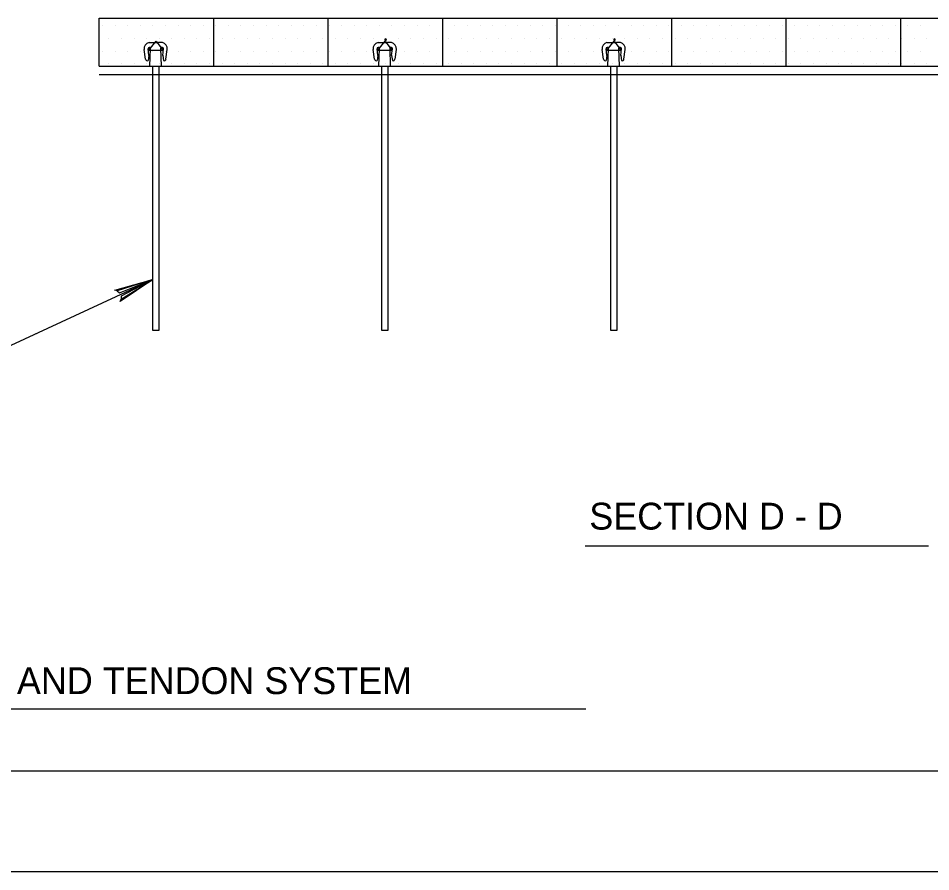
# Model space of a CAD drawing. Extents: x 638850 to 644908, y 297188 to 298900.
# Drawn here: x 641452.2 to 641574.6, y 298069.2 to 298183.7 of the extents above; entities that cross this region are included whole.
import ezdxf

# ---------------------------------------------------------------- set-up
doc = ezdxf.new("R2010")
doc.units = 0
for name, color, linetype in [('1', 7, 'Continuous'), ('10', 7, 'Continuous'), ('18', 7, 'Continuous'), ('2', 7, 'Continuous'), ('4', 7, 'Continuous'), ('5', 7, 'Continuous'), ('7', 7, 'Continuous'), ('8', 7, 'Continuous'), ('9', 7, 'Continuous')]:
    doc.layers.add(name, color=color, linetype=linetype)

msp = doc.modelspace()

# ---------------------------------------------------------------- linework, layer by layer
at = {"layer": '1'}
for p, q in [((642137.49, 298082.7), (641219.49, 298082.7)), ((642150.99, 298069.2), (641178.99, 298069.2))]:
    msp.add_line(p, q, dxfattribs=at)
at = {"layer": '10'}
for p, q in [((641463.48, 298182.65), (641463.48, 298182.65)), ((641465.17, 298182.65), (641465.17, 298182.65)), ((641466.86, 298182.65), (641466.86, 298182.65)), ((641468.54, 298182.65), (641468.54, 298182.65)), ((641470.23, 298182.65), (641470.23, 298182.65)), ((641471.92, 298182.65), (641471.92, 298182.65)), ((641473.61, 298182.65), (641473.61, 298182.65)), ((641475.29, 298182.65), (641475.29, 298182.65)), ((641476.98, 298182.65), (641476.98, 298182.65)), ((641478.67, 298182.65), (641478.67, 298182.65)), ((641480.36, 298182.65), (641480.36, 298182.65)), ((641482.04, 298182.65), (641482.04, 298182.65)), ((641483.73, 298182.65), (641483.73, 298182.65)), ((641485.42, 298182.65), (641485.42, 298182.65)), ((641487.11, 298182.65), (641487.11, 298182.65)), ((641488.79, 298182.65), (641488.79, 298182.65)), ((641490.48, 298182.65), (641490.48, 298182.65)), ((641492.17, 298182.65), (641492.17, 298182.65)), ((641493.86, 298182.65), (641493.86, 298182.65)), ((641495.54, 298182.65), (641495.54, 298182.65)), ((641497.23, 298182.65), (641497.23, 298182.65)), ((641498.92, 298182.65), (641498.92, 298182.65)), ((641500.61, 298182.65), (641500.61, 298182.65)), ((641502.29, 298182.65), (641502.29, 298182.65)), ((641503.98, 298182.65), (641503.98, 298182.65)), ((641505.67, 298182.65), (641505.67, 298182.65)), ((641507.36, 298182.65), (641507.36, 298182.65)), ((641509.04, 298182.65), (641509.04, 298182.65)), ((641510.73, 298182.65), (641510.73, 298182.65)), ((641512.42, 298182.65), (641512.42, 298182.65)), ((641514.11, 298182.65), (641514.11, 298182.65)), ((641515.79, 298182.65), (641515.79, 298182.65)), ((641517.48, 298182.65), (641517.48, 298182.65)), ((641519.17, 298182.65), (641519.17, 298182.65)), ((641520.86, 298182.65), (641520.86, 298182.65)), ((641522.54, 298182.65), (641522.54, 298182.65)), ((641524.23, 298182.65), (641524.23, 298182.65)), ((641525.92, 298182.65), (641525.92, 298182.65)), ((641527.61, 298182.65), (641527.61, 298182.65)), ((641529.29, 298182.65), (641529.29, 298182.65)), ((641530.98, 298182.65), (641530.98, 298182.65)), ((641532.67, 298182.65), (641532.67, 298182.65)), ((641534.36, 298182.65), (641534.36, 298182.65)), ((641536.04, 298182.65), (641536.04, 298182.65)), ((641537.73, 298182.65), (641537.73, 298182.65)), ((641539.42, 298182.65), (641539.42, 298182.65)), ((641541.11, 298182.65), (641541.11, 298182.65)), ((641542.79, 298182.65), (641542.79, 298182.65)), ((641544.48, 298182.65), (641544.48, 298182.65)), ((641546.17, 298182.65), (641546.17, 298182.65)), ((641547.86, 298182.65), (641547.86, 298182.65)), ((641549.54, 298182.65), (641549.54, 298182.65)), ((641551.23, 298182.65), (641551.23, 298182.65)), ((641552.92, 298182.65), (641552.92, 298182.65)), ((641554.61, 298182.65), (641554.61, 298182.65)), ((641556.29, 298182.65), (641556.29, 298182.65)), ((641557.98, 298182.65), (641557.98, 298182.65)), ((641559.67, 298182.65), (641559.67, 298182.65)), ((641561.36, 298182.65), (641561.36, 298182.65)), ((641563.04, 298182.65), (641563.04, 298182.65)), ((641564.73, 298182.65), (641564.73, 298182.65)), ((641566.42, 298182.65), (641566.42, 298182.65)), ((641568.11, 298182.65), (641568.11, 298182.65)), ((641569.79, 298182.65), (641569.79, 298182.65)), ((641571.48, 298182.65), (641571.48, 298182.65)), ((641573.17, 298182.65), (641573.17, 298182.65)), ((641464.32, 298180.96), (641464.32, 298180.96)), ((641466.01, 298180.96), (641466.01, 298180.96)), ((641467.7, 298180.96), (641467.7, 298180.96)), ((641469.39, 298180.96), (641469.39, 298180.96)), ((641471.07, 298180.96), (641471.07, 298180.96)), ((641472.76, 298180.96), (641472.76, 298180.96)), ((641474.45, 298180.96), (641474.45, 298180.96)), ((641476.14, 298180.96), (641476.14, 298180.96)), ((641477.82, 298180.96), (641477.82, 298180.96)), ((641479.51, 298180.96), (641479.51, 298180.96)), ((641481.2, 298180.96), (641481.2, 298180.96)), ((641482.89, 298180.96), (641482.89, 298180.96)), ((641484.57, 298180.96), (641484.57, 298180.96)), ((641486.26, 298180.96), (641486.26, 298180.96)), ((641487.95, 298180.96), (641487.95, 298180.96)), ((641489.64, 298180.96), (641489.64, 298180.96)), ((641491.32, 298180.96), (641491.32, 298180.96)), ((641493.01, 298180.96), (641493.01, 298180.96)), ((641494.7, 298180.96), (641494.7, 298180.96)), ((641496.39, 298180.96), (641496.39, 298180.96)), ((641498.07, 298180.96), (641498.07, 298180.96)), ((641499.76, 298180.96), (641499.76, 298180.96)), ((641501.45, 298180.96), (641501.45, 298180.96)), ((641503.14, 298180.96), (641503.14, 298180.96)), ((641504.82, 298180.96), (641504.82, 298180.96)), ((641506.51, 298180.96), (641506.51, 298180.96)), ((641508.2, 298180.96), (641508.2, 298180.96)), ((641509.89, 298180.96), (641509.89, 298180.96)), ((641511.57, 298180.96), (641511.57, 298180.96)), ((641513.26, 298180.96), (641513.26, 298180.96)), ((641514.95, 298180.96), (641514.95, 298180.96)), ((641516.64, 298180.96), (641516.64, 298180.96)), ((641518.32, 298180.96), (641518.32, 298180.96)), ((641520.01, 298180.96), (641520.01, 298180.96)), ((641521.7, 298180.96), (641521.7, 298180.96)), ((641523.39, 298180.96), (641523.39, 298180.96)), ((641525.07, 298180.96), (641525.07, 298180.96)), ((641526.76, 298180.96), (641526.76, 298180.96)), ((641528.45, 298180.96), (641528.45, 298180.96)), ((641530.14, 298180.96), (641530.14, 298180.96)), ((641531.82, 298180.96), (641531.82, 298180.96)), ((641533.51, 298180.96), (641533.51, 298180.96)), ((641535.2, 298180.96), (641535.2, 298180.96)), ((641536.89, 298180.96), (641536.89, 298180.96)), ((641538.57, 298180.96), (641538.57, 298180.96)), ((641540.26, 298180.96), (641540.26, 298180.96)), ((641541.95, 298180.96), (641541.95, 298180.96)), ((641543.64, 298180.96), (641543.64, 298180.96)), ((641545.32, 298180.96), (641545.32, 298180.96)), ((641547.01, 298180.96), (641547.01, 298180.96)), ((641548.7, 298180.96), (641548.7, 298180.96)), ((641550.39, 298180.96), (641550.39, 298180.96)), ((641552.07, 298180.96), (641552.07, 298180.96)), ((641553.76, 298180.96), (641553.76, 298180.96)), ((641555.45, 298180.96), (641555.45, 298180.96)), ((641557.14, 298180.96), (641557.14, 298180.96)), ((641558.82, 298180.96), (641558.82, 298180.96)), ((641560.51, 298180.96), (641560.51, 298180.96)), ((641562.2, 298180.96), (641562.2, 298180.96)), ((641563.89, 298180.96), (641563.89, 298180.96)), ((641565.57, 298180.96), (641565.57, 298180.96)), ((641567.26, 298180.96), (641567.26, 298180.96)), ((641568.95, 298180.96), (641568.95, 298180.96)), ((641570.64, 298180.96), (641570.64, 298180.96)), ((641572.32, 298180.96), (641572.32, 298180.96)), ((641574.01, 298180.96), (641574.01, 298180.96)), ((641463.48, 298179.27), (641463.48, 298179.27)), ((641465.17, 298179.27), (641465.17, 298179.27)), ((641466.86, 298179.27), (641466.86, 298179.27)), ((641468.54, 298179.27), (641468.54, 298179.27)), ((641470.23, 298179.27), (641470.23, 298179.27)), ((641471.92, 298179.27), (641471.92, 298179.27)), ((641473.61, 298179.27), (641473.61, 298179.27)), ((641475.29, 298179.27), (641475.29, 298179.27)), ((641476.98, 298179.27), (641476.98, 298179.27)), ((641478.67, 298179.27), (641478.67, 298179.27)), ((641480.36, 298179.27), (641480.36, 298179.27)), ((641482.04, 298179.27), (641482.04, 298179.27)), ((641483.73, 298179.27), (641483.73, 298179.27)), ((641485.42, 298179.27), (641485.42, 298179.27)), ((641487.11, 298179.27), (641487.11, 298179.27)), ((641488.79, 298179.27), (641488.79, 298179.27)), ((641490.48, 298179.27), (641490.48, 298179.27)), ((641492.17, 298179.27), (641492.17, 298179.27)), ((641493.86, 298179.27), (641493.86, 298179.27)), ((641495.54, 298179.27), (641495.54, 298179.27)), ((641497.23, 298179.27), (641497.23, 298179.27)), ((641498.92, 298179.27), (641498.92, 298179.27)), ((641500.61, 298179.27), (641500.61, 298179.27)), ((641502.29, 298179.27), (641502.29, 298179.27)), ((641503.98, 298179.27), (641503.98, 298179.27)), ((641505.67, 298179.27), (641505.67, 298179.27)), ((641507.36, 298179.27), (641507.36, 298179.27)), ((641509.04, 298179.27), (641509.04, 298179.27)), ((641510.73, 298179.27), (641510.73, 298179.27)), ((641512.42, 298179.27), (641512.42, 298179.27)), ((641514.11, 298179.27), (641514.11, 298179.27)), ((641515.79, 298179.27), (641515.79, 298179.27)), ((641517.48, 298179.27), (641517.48, 298179.27)), ((641519.17, 298179.27), (641519.17, 298179.27)), ((641520.86, 298179.27), (641520.86, 298179.27)), ((641522.54, 298179.27), (641522.54, 298179.27)), ((641524.23, 298179.27), (641524.23, 298179.27)), ((641525.92, 298179.27), (641525.92, 298179.27)), ((641527.61, 298179.27), (641527.61, 298179.27)), ((641529.29, 298179.27), (641529.29, 298179.27)), ((641530.98, 298179.27), (641530.98, 298179.27)), ((641532.67, 298179.27), (641532.67, 298179.27)), ((641534.36, 298179.27), (641534.36, 298179.27)), ((641536.04, 298179.27), (641536.04, 298179.27)), ((641537.73, 298179.27), (641537.73, 298179.27)), ((641539.42, 298179.27), (641539.42, 298179.27)), ((641541.11, 298179.27), (641541.11, 298179.27)), ((641542.79, 298179.27), (641542.79, 298179.27)), ((641544.48, 298179.27), (641544.48, 298179.27)), ((641546.17, 298179.27), (641546.17, 298179.27)), ((641547.86, 298179.27), (641547.86, 298179.27)), ((641549.54, 298179.27), (641549.54, 298179.27)), ((641551.23, 298179.27), (641551.23, 298179.27)), ((641552.92, 298179.27), (641552.92, 298179.27)), ((641554.61, 298179.27), (641554.61, 298179.27)), ((641556.29, 298179.27), (641556.29, 298179.27)), ((641557.98, 298179.27), (641557.98, 298179.27)), ((641559.67, 298179.27), (641559.67, 298179.27)), ((641561.36, 298179.27), (641561.36, 298179.27)), ((641563.04, 298179.27), (641563.04, 298179.27)), ((641564.73, 298179.27), (641564.73, 298179.27)), ((641566.42, 298179.27), (641566.42, 298179.27)), ((641568.11, 298179.27), (641568.11, 298179.27)), ((641569.79, 298179.27), (641569.79, 298179.27)), ((641571.48, 298179.27), (641571.48, 298179.27)), ((641573.17, 298179.27), (641573.17, 298179.27)), ((641464.32, 298177.59), (641464.32, 298177.59)), ((641466.01, 298177.59), (641466.01, 298177.59)), ((641467.7, 298177.59), (641467.7, 298177.59)), ((641469.39, 298177.59), (641469.39, 298177.59)), ((641471.07, 298177.59), (641471.07, 298177.59)), ((641472.76, 298177.59), (641472.76, 298177.59)), ((641474.45, 298177.59), (641474.45, 298177.59)), ((641476.14, 298177.59), (641476.14, 298177.59)), ((641477.82, 298177.59), (641477.82, 298177.59)), ((641479.51, 298177.59), (641479.51, 298177.59)), ((641481.2, 298177.59), (641481.2, 298177.59)), ((641482.89, 298177.59), (641482.89, 298177.59)), ((641484.57, 298177.59), (641484.57, 298177.59)), ((641486.26, 298177.59), (641486.26, 298177.59)), ((641487.95, 298177.59), (641487.95, 298177.59)), ((641489.64, 298177.59), (641489.64, 298177.59)), ((641491.32, 298177.59), (641491.32, 298177.59)), ((641493.01, 298177.59), (641493.01, 298177.59)), ((641494.7, 298177.59), (641494.7, 298177.59)), ((641496.39, 298177.59), (641496.39, 298177.59)), ((641498.07, 298177.59), (641498.07, 298177.59)), ((641499.76, 298177.59), (641499.76, 298177.59)), ((641501.45, 298177.59), (641501.45, 298177.59)), ((641503.14, 298177.59), (641503.14, 298177.59)), ((641504.82, 298177.59), (641504.82, 298177.59)), ((641506.51, 298177.59), (641506.51, 298177.59)), ((641508.2, 298177.59), (641508.2, 298177.59)), ((641509.89, 298177.59), (641509.89, 298177.59)), ((641511.57, 298177.59), (641511.57, 298177.59)), ((641513.26, 298177.59), (641513.26, 298177.59)), ((641514.95, 298177.59), (641514.95, 298177.59)), ((641516.64, 298177.59), (641516.64, 298177.59)), ((641518.32, 298177.59), (641518.32, 298177.59)), ((641520.01, 298177.59), (641520.01, 298177.59)), ((641521.7, 298177.59), (641521.7, 298177.59)), ((641523.39, 298177.59), (641523.39, 298177.59)), ((641525.07, 298177.59), (641525.07, 298177.59)), ((641526.76, 298177.59), (641526.76, 298177.59)), ((641528.45, 298177.59), (641528.45, 298177.59)), ((641530.14, 298177.59), (641530.14, 298177.59)), ((641531.82, 298177.59), (641531.82, 298177.59)), ((641533.51, 298177.59), (641533.51, 298177.59)), ((641535.2, 298177.59), (641535.2, 298177.59)), ((641536.89, 298177.59), (641536.89, 298177.59)), ((641538.57, 298177.59), (641538.57, 298177.59)), ((641540.26, 298177.59), (641540.26, 298177.59)), ((641541.95, 298177.59), (641541.95, 298177.59)), ((641543.64, 298177.59), (641543.64, 298177.59)), ((641545.32, 298177.59), (641545.32, 298177.59)), ((641547.01, 298177.59), (641547.01, 298177.59)), ((641548.7, 298177.59), (641548.7, 298177.59)), ((641550.39, 298177.59), (641550.39, 298177.59)), ((641552.07, 298177.59), (641552.07, 298177.59)), ((641553.76, 298177.59), (641553.76, 298177.59)), ((641555.45, 298177.59), (641555.45, 298177.59)), ((641557.14, 298177.59), (641557.14, 298177.59)), ((641558.82, 298177.59), (641558.82, 298177.59)), ((641560.51, 298177.59), (641560.51, 298177.59)), ((641562.2, 298177.59), (641562.2, 298177.59)), ((641563.89, 298177.59), (641563.89, 298177.59)), ((641565.57, 298177.59), (641565.57, 298177.59)), ((641567.26, 298177.59), (641567.26, 298177.59)), ((641568.95, 298177.59), (641568.95, 298177.59)), ((641570.64, 298177.59), (641570.64, 298177.59)), ((641572.32, 298177.59), (641572.32, 298177.59)), ((641574.01, 298177.59), (641574.01, 298177.59))]:
    msp.add_line(p, q, dxfattribs=at)
at = {"layer": '18'}
msp.add_lwpolyline([(641465.44, 298147.12), (641465.76, 298146.87), (641470.22, 298148.65), (641465.44, 298147.12), (641465.12, 298147.21), (641470.22, 298148.65), (641465.98, 298146.41), (641465.97, 298146.02), (641470.22, 298148.65), (641465.82, 298145.69), (641465.97, 298146.02)], dxfattribs=at)
at = {"layer": '2'}
for p, q in [((641463.03, 298183.68), (641647.33, 298183.68)), ((641463.03, 298177.24), (641463.03, 298183.68)), ((641478.39, 298177.24), (641478.39, 298183.68)), ((641493.75, 298177.24), (641493.75, 298183.68)), ((641509.11, 298177.24), (641509.11, 298183.68)), ((641524.46, 298177.24), (641524.46, 298183.68)), ((641539.82, 298177.24), (641539.82, 298183.68)), ((641555.18, 298177.24), (641555.18, 298183.68)), ((641570.54, 298177.24), (641570.54, 298183.68)), ((641463.03, 298177.24), (641647.33, 298177.24))]:
    msp.add_line(p, q, dxfattribs=at)
at = {"layer": '4'}
for p, q in [((641528.22, 298112.94), (641574.26, 298112.94)), ((641390.78, 298091.07), (641528.3, 298091.07))]:
    msp.add_line(p, q, dxfattribs=at)
at = {"layer": '5'}
for p, q in [((641469.68, 298179.4), (641470.66, 298180.63)), ((641470.66, 298180.63), (641471.56, 298179.4)), ((641500.39, 298179.4), (641501.37, 298180.63)), ((641501.43, 298180.82), (641501.32, 298180.82)), ((641501.32, 298180.82), (641501.43, 298180.82)), ((641501.37, 298180.63), (641502.27, 298179.4)), ((641501.54, 298180.82), (641501.43, 298180.82)), ((641501.43, 298180.82), (641501.43, 298180.82)), ((641501.43, 298180.82), (641501.54, 298180.82)), ((641501.43, 298180.82), (641501.43, 298180.82)), ((641531.11, 298179.4), (641532.09, 298180.63)), ((641532.14, 298180.82), (641532.04, 298180.82)), ((641532.04, 298180.82), (641532.14, 298180.82)), ((641532.09, 298180.63), (641532.99, 298179.4)), ((641532.25, 298180.82), (641532.14, 298180.82)), ((641532.14, 298180.82), (641532.14, 298180.82)), ((641532.14, 298180.82), (641532.25, 298180.82)), ((641532.14, 298180.82), (641532.14, 298180.82)), ((641469.68, 298179.4), (641471.56, 298179.4)), ((641500.39, 298179.4), (641502.27, 298179.4)), ((641531.11, 298179.4), (641532.99, 298179.4))]:
    msp.add_line(p, q, dxfattribs=at)
for centre, start, end in [((641501.43, 298180.82), 0, 180), ((641501.43, 298180.82), 180, 0), ((641532.14, 298180.82), 0, 180), ((641532.14, 298180.82), 180, 0)]:
    msp.add_arc(centre, 0.108, start, end, dxfattribs=at)
at = {"layer": '7'}
msp.add_line((641441.16, 298135.16), (641470.22, 298148.65), dxfattribs=at)
at = {"layer": '8'}
for p, q in [((641469.71, 298180.41), (641470.23, 298180.41)), ((641470.23, 298180.41), (641470.98, 298180.41)), ((641471.51, 298180.41), (641470.98, 298180.41)), ((641500.42, 298180.41), (641500.95, 298180.41)), ((641500.95, 298180.41), (641501.7, 298180.41)), ((641502.23, 298180.41), (641501.7, 298180.41)), ((641531.14, 298180.41), (641531.66, 298180.41)), ((641531.66, 298180.41), (641532.41, 298180.41)), ((641532.94, 298180.41), (641532.41, 298180.41)), ((641469.24, 298178.21), (641469.05, 298179.49)), ((641469.68, 298178.69), (641469.58, 298179.6)), ((641469.68, 298178.69), (641469.58, 298178.02)), ((641469.82, 298177.26), (641469.91, 298179.67)), ((641471.4, 298177.26), (641471.31, 298179.67)), ((641471.54, 298178.69), (641471.64, 298179.6)), ((641471.54, 298178.69), (641471.64, 298178.02)), ((641471.98, 298178.21), (641472.16, 298179.49)), ((641499.95, 298178.21), (641499.77, 298179.49)), ((641500.4, 298178.69), (641500.29, 298178.02)), ((641500.4, 298178.69), (641500.3, 298179.6)), ((641500.54, 298177.26), (641500.62, 298179.67)), ((641502.11, 298177.26), (641502.03, 298179.67)), ((641502.25, 298178.69), (641502.35, 298179.6)), ((641502.25, 298178.69), (641502.36, 298178.02)), ((641502.7, 298178.21), (641502.88, 298179.49)), ((641530.66, 298178.21), (641530.48, 298179.49)), ((641531.11, 298178.69), (641531.01, 298179.6)), ((641531.11, 298178.69), (641531.01, 298178.02)), ((641531.25, 298177.26), (641531.34, 298179.67)), ((641532.82, 298177.26), (641532.74, 298179.67)), ((641532.97, 298178.69), (641533.07, 298179.6)), ((641532.97, 298178.69), (641533.07, 298178.02)), ((641533.41, 298178.21), (641533.59, 298179.49)), ((641469.82, 298177.26), (641471.4, 298177.26)), ((641470.22, 298141.82), (641470.22, 298177.26)), ((641471.01, 298177.26), (641471.01, 298141.82)), ((641500.54, 298177.26), (641502.11, 298177.26)), ((641500.94, 298141.82), (641500.94, 298177.26)), ((641501.73, 298177.26), (641501.73, 298141.82)), ((641531.25, 298177.26), (641532.82, 298177.26)), ((641531.65, 298141.82), (641531.65, 298177.26)), ((641532.44, 298177.26), (641532.44, 298141.82)), ((641471.01, 298141.82), (641470.22, 298141.82)), ((641501.73, 298141.82), (641500.94, 298141.82)), ((641532.44, 298141.82), (641531.65, 298141.82))]:
    msp.add_line(p, q, dxfattribs=at)
for centre, radius, start, end in [((641469.87, 298179.61), 0.819, 101.1231, 188.0009), ((641469.75, 298179.62), 0.165, 15.9013, 188.2049), ((641471.47, 298179.62), 0.165, 351.7951, 164.0987), ((641471.35, 298179.61), 0.819, 351.9991, 78.8769), ((641500.58, 298179.61), 0.819, 101.1231, 188.0009), ((641500.46, 298179.62), 0.165, 15.9013, 188.2049), ((641502.19, 298179.62), 0.165, 351.7951, 164.0987), ((641502.07, 298179.61), 0.819, 351.9991, 78.8769), ((641531.29, 298179.61), 0.819, 101.1231, 188.0009), ((641531.18, 298179.62), 0.165, 15.9013, 188.2049), ((641532.9, 298179.62), 0.165, 351.7951, 164.0987), ((641532.78, 298179.61), 0.819, 351.9991, 78.8769), ((641471.66, 298178.48), 0.216, 83.8065, 85.5635), ((641502.38, 298178.48), 0.216, 83.8065, 85.5635), ((641533.09, 298178.48), 0.216, 83.8065, 85.5635), ((641469.48, 298178.24), 0.246, 188, 293.86), ((641471.74, 298178.24), 0.246, 246.14, 352), ((641500.19, 298178.24), 0.246, 188, 293.86), ((641502.45, 298178.24), 0.246, 246.14, 352), ((641530.91, 298178.24), 0.246, 188, 293.86), ((641533.17, 298178.24), 0.246, 246.14, 352)]:
    msp.add_arc(centre, radius, start, end, dxfattribs=at)
at = {"layer": '9'}
msp.add_line((641463.03, 298176.12), (641647.33, 298176.12), dxfattribs=at)

# ---------------------------------------------------------------- texts
at = {"layer": '4'}
for s, p in [('SECTION D - D', (641528.76, 298115.1)), ('TYPICAL STAKE ANCHOR AND TENDON SYSTEM', (641391.23, 298093.03))]:
    msp.add_text(s, height=3.6022, dxfattribs=at).set_placement(p)

doc.saveas('drawing.dxf')
